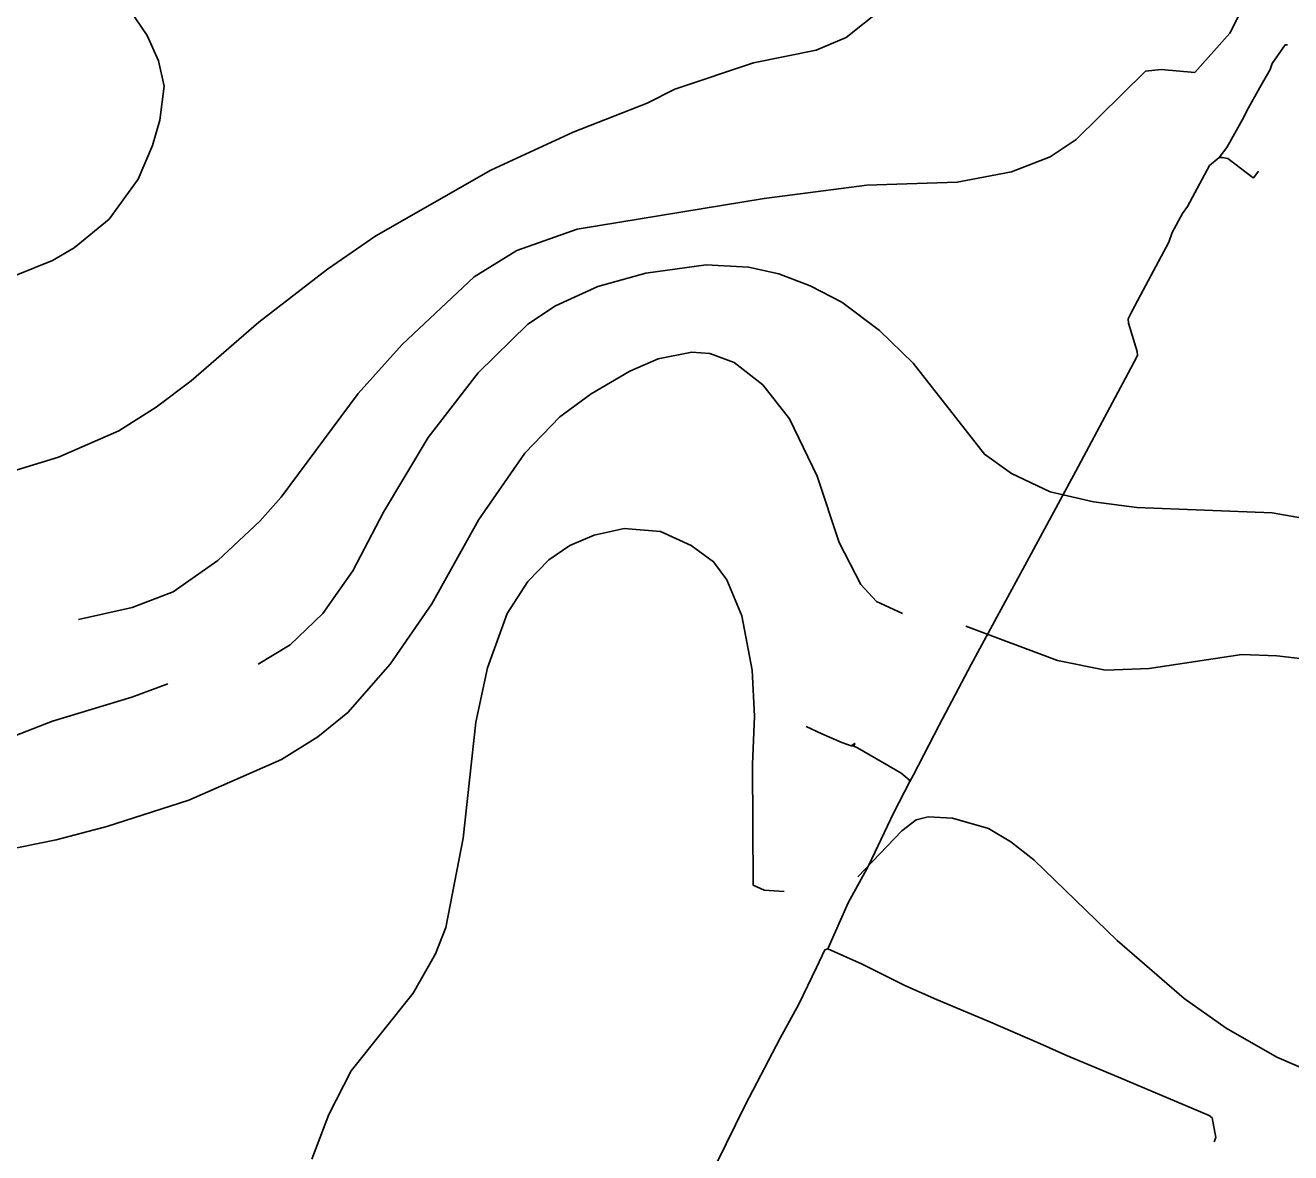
# Model space of a CAD drawing. Extents: x -662620 to -656370, y -1067090 to -1062990.
# Drawn here: x -657374.5 to -657074.6, y -1063560.6 to -1063293.5 of the extents above; entities that cross this region are included whole.
import ezdxf

# ---------------------------------------------------------------- set-up
doc = ezdxf.new("R2010")
doc.units = 0
for name, color, linetype in [('SDELOVACÍ_VEDENÍ_-_PODZEMNÍ', 7, 'Continuous'), ('VRSTEVNICE_ZDŮRAZNĚNÁ', 7, 'Continuous'), ('VRSTEVNICE_ZÁKLADNÍ', 7, 'Continuous')]:
    doc.layers.add(name, color=color, linetype=linetype)

msp = doc.modelspace()

# ---------------------------------------------------------------- linework, layer by layer
at = {"layer": 'SDELOVACÍ_VEDENÍ_-_PODZEMNÍ'}
for points in [[(-657091.57, -1063324.83), (-657089.76, -1063322.49), (-657085.65, -1063315.15), (-657085.01, -1063313.78), (-657081.94, -1063308.27), (-657079.5, -1063304.02), (-657078.98, -1063302.53), (-657075.89, -1063298.17), (-657075.34, -1063298.15)], [(-657091.57, -1063324.83), (-657089.76, -1063322.49), (-657085.65, -1063315.15), (-657085.01, -1063313.78), (-657081.94, -1063308.27), (-657079.5, -1063304.02), (-657078.98, -1063302.53), (-657075.89, -1063298.17), (-657075.34, -1063298.15)], [(-657091.57, -1063324.83), (-657089.76, -1063322.49), (-657085.65, -1063315.15), (-657085.01, -1063313.78), (-657081.94, -1063308.27), (-657079.5, -1063304.02), (-657078.98, -1063302.53), (-657075.89, -1063298.17), (-657075.34, -1063298.15)], [(-657091.57, -1063324.83), (-657089.76, -1063322.49), (-657085.65, -1063315.15), (-657085.01, -1063313.78), (-657081.94, -1063308.27), (-657079.5, -1063304.02), (-657078.98, -1063302.53), (-657075.89, -1063298.17), (-657075.34, -1063298.15)], [(-657085.01, -1063313.78), (-657081.94, -1063308.27)], [(-657085.01, -1063313.78), (-657081.94, -1063308.27)], [(-657091.57, -1063324.83), (-657093.82, -1063326.74), (-657099.05, -1063336.43), (-657100.25, -1063338.11), (-657102.69, -1063342.61), (-657103.48, -1063344.91), (-657110.17, -1063357.45), (-657112.36, -1063361.48), (-657113.1, -1063363.06), (-657113.01, -1063364.1), (-657110.97, -1063370.79), (-657110.91, -1063371.74), (-657112.52, -1063374.77), (-657125.49, -1063399.13), (-657137.12, -1063420.62), (-657150.34, -1063444.94), (-657157.89, -1063459.34), (-657164.02, -1063471.03)], [(-657091.57, -1063324.83), (-657093.82, -1063326.74), (-657099.05, -1063336.43), (-657100.25, -1063338.11), (-657102.69, -1063342.61), (-657103.48, -1063344.91), (-657110.17, -1063357.45), (-657112.36, -1063361.48), (-657113.1, -1063363.06), (-657113.01, -1063364.1), (-657110.97, -1063370.79), (-657110.91, -1063371.74), (-657112.52, -1063374.77), (-657125.49, -1063399.13), (-657137.12, -1063420.62), (-657150.34, -1063444.94), (-657157.89, -1063459.34), (-657164.02, -1063471.03)], [(-657091.57, -1063324.83), (-657093.82, -1063326.74), (-657099.05, -1063336.43), (-657100.25, -1063338.11), (-657102.69, -1063342.61), (-657103.48, -1063344.91), (-657110.17, -1063357.45), (-657112.36, -1063361.48), (-657113.1, -1063363.06), (-657113.01, -1063364.1), (-657110.97, -1063370.79), (-657110.91, -1063371.74), (-657112.52, -1063374.77), (-657125.49, -1063399.13), (-657137.12, -1063420.62), (-657150.34, -1063444.94), (-657157.89, -1063459.34), (-657164.02, -1063471.03)], [(-657091.57, -1063324.83), (-657093.82, -1063326.74), (-657099.05, -1063336.43), (-657100.25, -1063338.11), (-657102.69, -1063342.61), (-657103.48, -1063344.91), (-657110.17, -1063357.45), (-657112.36, -1063361.48), (-657113.1, -1063363.06), (-657113.01, -1063364.1), (-657110.97, -1063370.79), (-657110.91, -1063371.74), (-657112.52, -1063374.77), (-657125.49, -1063399.13), (-657137.12, -1063420.62), (-657150.34, -1063444.94), (-657157.89, -1063459.34), (-657164.02, -1063471.03)], [(-657091.57, -1063324.83), (-657093.82, -1063326.74)], [(-657091.57, -1063324.83), (-657093.82, -1063326.74)], [(-657091.57, -1063324.83), (-657090.92, -1063324.81), (-657089.54, -1063325.08), (-657083.49, -1063329.61), (-657083.34, -1063329.6), (-657082.25, -1063328.09)], [(-657091.57, -1063324.83), (-657090.92, -1063324.81), (-657089.54, -1063325.08), (-657083.49, -1063329.61), (-657083.34, -1063329.6), (-657082.25, -1063328.09)], [(-657112.36, -1063361.48), (-657110.17, -1063357.45)], [(-657112.36, -1063361.48), (-657110.17, -1063357.45)], [(-657178.76, -1063464.22), (-657180.94, -1063463.38), (-657185.72, -1063461.32), (-657189.45, -1063459.58)], [(-657178.76, -1063464.22), (-657180.94, -1063463.38), (-657185.72, -1063461.32), (-657189.45, -1063459.58)], [(-657178.12, -1063464.31), (-657177.91, -1063463.64), (-657178.76, -1063464.22)], [(-657178.12, -1063464.31), (-657177.91, -1063463.64), (-657178.76, -1063464.22)], [(-657178.76, -1063464.22), (-657178.12, -1063464.31)], [(-657178.76, -1063464.22), (-657178.12, -1063464.31)], [(-657164.83, -1063472.64), (-657164.99, -1063472.22), (-657166.93, -1063470.68), (-657168.25, -1063469.86), (-657177.29, -1063464.65), (-657178.12, -1063464.31)], [(-657164.83, -1063472.64), (-657164.99, -1063472.22), (-657166.93, -1063470.68), (-657168.25, -1063469.86), (-657177.29, -1063464.65), (-657178.12, -1063464.31)], [(-657168.25, -1063469.86), (-657177.29, -1063464.65)], [(-657168.25, -1063469.86), (-657177.29, -1063464.65)], [(-657164.02, -1063471.03), (-657164.83, -1063472.64)], [(-657164.02, -1063471.03), (-657164.83, -1063472.64)], [(-657164.02, -1063471.03), (-657164.83, -1063472.64)], [(-657164.02, -1063471.03), (-657164.83, -1063472.64)], [(-657184.27, -1063512.29), (-657179.44, -1063501.36), (-657174.65, -1063492.62), (-657168.62, -1063480.02), (-657164.83, -1063472.64)], [(-657184.27, -1063512.29), (-657179.44, -1063501.36), (-657174.65, -1063492.62), (-657168.62, -1063480.02), (-657164.83, -1063472.64)], [(-657184.27, -1063512.29), (-657179.44, -1063501.36), (-657174.65, -1063492.62), (-657168.62, -1063480.02), (-657164.83, -1063472.64)], [(-657184.27, -1063512.29), (-657179.44, -1063501.36), (-657174.65, -1063492.62), (-657168.62, -1063480.02), (-657164.83, -1063472.64)], [(-657235.47, -1063612.63), (-657234.56, -1063611.93), (-657229.4, -1063600.14), (-657223.08, -1063587.16), (-657216.42, -1063574.23), (-657214.31, -1063570.06), (-657210.7, -1063563.13), (-657203.9, -1063549.3), (-657195.62, -1063533.43), (-657191.19, -1063525.42), (-657186.96, -1063516.68), (-657184.99, -1063512.53), (-657184.27, -1063512.29)], [(-657235.47, -1063612.63), (-657234.56, -1063611.93), (-657229.4, -1063600.14), (-657223.08, -1063587.16), (-657216.42, -1063574.23), (-657214.31, -1063570.06), (-657210.7, -1063563.13), (-657203.9, -1063549.3), (-657195.62, -1063533.43), (-657191.19, -1063525.42), (-657186.96, -1063516.68), (-657184.99, -1063512.53), (-657184.27, -1063512.29)], [(-657235.47, -1063612.63), (-657234.56, -1063611.93), (-657229.4, -1063600.14), (-657223.08, -1063587.16), (-657216.42, -1063574.23), (-657214.31, -1063570.06), (-657210.7, -1063563.13), (-657203.9, -1063549.3), (-657195.62, -1063533.43), (-657191.19, -1063525.42), (-657186.96, -1063516.68), (-657184.99, -1063512.53), (-657184.27, -1063512.29)], [(-657235.47, -1063612.63), (-657234.56, -1063611.93), (-657229.4, -1063600.14), (-657223.08, -1063587.16), (-657216.42, -1063574.23), (-657214.31, -1063570.06), (-657210.7, -1063563.13), (-657203.9, -1063549.3), (-657195.62, -1063533.43), (-657191.19, -1063525.42), (-657186.96, -1063516.68), (-657184.99, -1063512.53), (-657184.27, -1063512.29)], [(-657186.96, -1063516.68), (-657184.99, -1063512.53)], [(-657186.96, -1063516.68), (-657184.99, -1063512.53)], [(-657184.27, -1063512.29), (-657176.18, -1063515.93), (-657166.08, -1063520.95), (-657158.56, -1063524.28), (-657146.31, -1063529.43), (-657134.06, -1063534.72), (-657127.88, -1063537.51), (-657115.4, -1063542.7), (-657109.24, -1063545.32), (-657093.94, -1063551.79), (-657093.23, -1063552.32), (-657092.38, -1063556.95), (-657092.75, -1063558.02)], [(-657184.27, -1063512.29), (-657176.18, -1063515.93), (-657166.08, -1063520.95), (-657158.56, -1063524.28), (-657146.31, -1063529.43), (-657134.06, -1063534.72), (-657127.88, -1063537.51), (-657115.4, -1063542.7), (-657109.24, -1063545.32), (-657093.94, -1063551.79), (-657093.23, -1063552.32), (-657092.38, -1063556.95), (-657092.75, -1063558.02)], [(-657093.23, -1063552.32), (-657092.38, -1063556.95)], [(-657093.23, -1063552.32), (-657092.38, -1063556.95)]]:
    msp.add_lwpolyline(points, dxfattribs=at)
at = {"layer": 'VRSTEVNICE_ZDŮRAZNĚNÁ'}
msp.add_lwpolyline([(-657396.34, -1063404.86), (-657366.61, -1063395.85), (-657352.31, -1063389.56), (-657343.45, -1063383.99), (-657335.16, -1063377.7), (-657319.15, -1063363.84), (-657302.86, -1063351.26), (-657291.42, -1063343.4), (-657264.12, -1063327.82), (-657244.68, -1063318.81), (-657227.1, -1063311.95), (-657220.53, -1063308.66), (-657201.95, -1063302.38), (-657187.08, -1063299.37), (-657179.93, -1063296.37), (-657171.79, -1063289.94)], dxfattribs=at)
at = {"layer": 'VRSTEVNICE_ZÁKLADNÍ'}
for points in [[(-657376.61, -1063270.22), (-657366.61, -1063274.93), (-657356.6, -1063281.65), (-657352.17, -1063286.22), (-657345.59, -1063295.94), (-657342.88, -1063301.95), (-657341.59, -1063307.95), (-657342.59, -1063315.95), (-657344.31, -1063321.96), (-657347.74, -1063329.96), (-657354.6, -1063339.4), (-657362.89, -1063346.26), (-657368.03, -1063349.26), (-657376.61, -1063352.69)], [(-657376.61, -1063270.22), (-657366.61, -1063274.93), (-657356.6, -1063281.65), (-657352.17, -1063286.22), (-657345.59, -1063295.94), (-657342.88, -1063301.95), (-657341.59, -1063307.95), (-657342.59, -1063315.95), (-657344.31, -1063321.96), (-657347.74, -1063329.96), (-657354.6, -1063339.4), (-657362.89, -1063346.26), (-657368.03, -1063349.26), (-657376.61, -1063352.69)], [(-657083.17, -1063283.65), (-657089.03, -1063295.37), (-657097.32, -1063304.66), (-657105.32, -1063303.95), (-657109.04, -1063304.38), (-657125.48, -1063320.53), (-657131.62, -1063324.67), (-657140.77, -1063328.25), (-657153.63, -1063330.68), (-657175.08, -1063331.39), (-657199.37, -1063334.54), (-657243.68, -1063341.82), (-657257.98, -1063346.83), (-657268.12, -1063353.12), (-657285.13, -1063369.12), (-657295.57, -1063380.7), (-657313.86, -1063405.29), (-657318.87, -1063411), (-657328.87, -1063420.3), (-657339.45, -1063427.73), (-657349.17, -1063431.44), (-657361.89, -1063434.3)], [(-657083.17, -1063283.65), (-657089.03, -1063295.37), (-657097.32, -1063304.66), (-657105.32, -1063303.95), (-657109.04, -1063304.38), (-657125.48, -1063320.53), (-657131.62, -1063324.67), (-657140.77, -1063328.25), (-657153.63, -1063330.68), (-657175.08, -1063331.39), (-657199.37, -1063334.54), (-657243.68, -1063341.82), (-657257.98, -1063346.83), (-657268.12, -1063353.12), (-657285.13, -1063369.12), (-657295.57, -1063380.7), (-657313.86, -1063405.29), (-657318.87, -1063411), (-657328.87, -1063420.3), (-657339.45, -1063427.73), (-657349.17, -1063431.44), (-657361.89, -1063434.3)], [(-657064.16, -1063411.58), (-657079.02, -1063409), (-657111.04, -1063407.72), (-657121.33, -1063406.43), (-657131.62, -1063404), (-657140.77, -1063399.71), (-657147.2, -1063395.14), (-657164.07, -1063373.56), (-657172.07, -1063365.84), (-657180.94, -1063359.12), (-657188.51, -1063355.26), (-657195.94, -1063352.4), (-657203.09, -1063350.83), (-657213.1, -1063350.26), (-657227.39, -1063352.26), (-657238.82, -1063355.4), (-657248.83, -1063359.98), (-657255.4, -1063364.27), (-657267.12, -1063375.84), (-657278.99, -1063391.14), (-657289.56, -1063408.86), (-657296.85, -1063422.72), (-657304, -1063432.87), (-657311.72, -1063440.31), (-657319.29, -1063444.88)], [(-657064.16, -1063411.58), (-657079.02, -1063409), (-657111.04, -1063407.72), (-657121.33, -1063406.43), (-657131.62, -1063404), (-657140.77, -1063399.71), (-657147.2, -1063395.14), (-657164.07, -1063373.56), (-657172.07, -1063365.84), (-657180.94, -1063359.12), (-657188.51, -1063355.26), (-657195.94, -1063352.4), (-657203.09, -1063350.83), (-657213.1, -1063350.26), (-657227.39, -1063352.26), (-657238.82, -1063355.4), (-657248.83, -1063359.98), (-657255.4, -1063364.27), (-657267.12, -1063375.84), (-657278.99, -1063391.14), (-657289.56, -1063408.86), (-657296.85, -1063422.72), (-657304, -1063432.87), (-657311.72, -1063440.31), (-657319.29, -1063444.88)], [(-657393.19, -1063491.76), (-657367.18, -1063486.47), (-657355.17, -1063483.33), (-657335.73, -1063477.04), (-657313.72, -1063467.46), (-657305.14, -1063462.03), (-657298, -1063456.31), (-657287.99, -1063444.88), (-657278.13, -1063430.59), (-657266.98, -1063410.58), (-657256.12, -1063394.85), (-657247.83, -1063386.28), (-657240.4, -1063380.85), (-657231.25, -1063375.41), (-657224.53, -1063372.56), (-657216.53, -1063370.98), (-657212.24, -1063371.27), (-657206.52, -1063373.41), (-657199.66, -1063378.7), (-657193.37, -1063386.71), (-657186.8, -1063400.28), (-657181.65, -1063416.01), (-657176.5, -1063426.01), (-657172.79, -1063430.01), (-657166.64, -1063432.87)], [(-657393.19, -1063491.76), (-657367.18, -1063486.47), (-657355.17, -1063483.33), (-657335.73, -1063477.04), (-657313.72, -1063467.46), (-657305.14, -1063462.03), (-657298, -1063456.31), (-657287.99, -1063444.88), (-657278.13, -1063430.59), (-657266.98, -1063410.58), (-657256.12, -1063394.85), (-657247.83, -1063386.28), (-657240.4, -1063380.85), (-657231.25, -1063375.41), (-657224.53, -1063372.56), (-657216.53, -1063370.98), (-657212.24, -1063371.27), (-657206.52, -1063373.41), (-657199.66, -1063378.7), (-657193.37, -1063386.71), (-657186.8, -1063400.28), (-657181.65, -1063416.01), (-657176.5, -1063426.01), (-657172.79, -1063430.01), (-657166.64, -1063432.87)], [(-657194.65, -1063498.72), (-657199.4, -1063498.35), (-657201.98, -1063497.23), (-657202.18, -1063468.62), (-657201.66, -1063457.17), (-657202.23, -1063446.31), (-657204.66, -1063433.44), (-657208.24, -1063424.87), (-657211.38, -1063420.58), (-657216.67, -1063416.72), (-657223.96, -1063413.43), (-657232.53, -1063412.72), (-657239.68, -1063414.29), (-657245.4, -1063416.72), (-657250.4, -1063420.15), (-657255.4, -1063425.3), (-657260.26, -1063432.87), (-657264.98, -1063445.74), (-657267.7, -1063458.6), (-657270.7, -1063486.04), (-657274.84, -1063507.2), (-657277.27, -1063513.49), (-657282.56, -1063522.78), (-657297.28, -1063541.22), (-657302.57, -1063551.51), (-657306.57, -1063562.08)], [(-657194.65, -1063498.72), (-657199.4, -1063498.35), (-657201.98, -1063497.23), (-657202.18, -1063468.62), (-657201.66, -1063457.17), (-657202.23, -1063446.31), (-657204.66, -1063433.44), (-657208.24, -1063424.87), (-657211.38, -1063420.58), (-657216.67, -1063416.72), (-657223.96, -1063413.43), (-657232.53, -1063412.72), (-657239.68, -1063414.29), (-657245.4, -1063416.72), (-657250.4, -1063420.15), (-657255.4, -1063425.3), (-657260.26, -1063432.87), (-657264.98, -1063445.74), (-657267.7, -1063458.6), (-657270.7, -1063486.04), (-657274.84, -1063507.2), (-657277.27, -1063513.49), (-657282.56, -1063522.78), (-657297.28, -1063541.22), (-657302.57, -1063551.51), (-657306.57, -1063562.08)], [(-657151.59, -1063435.85), (-657129.91, -1063444.02), (-657118.47, -1063446.31), (-657108.18, -1063445.88), (-657086.17, -1063442.59), (-657077.88, -1063442.88), (-657065.59, -1063444.31)], [(-657151.59, -1063435.85), (-657129.91, -1063444.02), (-657118.47, -1063446.31), (-657108.18, -1063445.88), (-657086.17, -1063442.59), (-657077.88, -1063442.88), (-657065.59, -1063444.31)], [(-657340.69, -1063449.52), (-657349.2, -1063452.68), (-657368.03, -1063458.32), (-657426.35, -1063481.04), (-657442.36, -1063488.47), (-657448.08, -1063493.19), (-657454.65, -1063501.34), (-657458.51, -1063509.49), (-657460.37, -1063521.49), (-657459.22, -1063528.64), (-657457.51, -1063532.93), (-657450.79, -1063542.79), (-657443.5, -1063551.65), (-657411.63, -1063583.52), (-657404.2, -1063592.39), (-657396.62, -1063604.39), (-657390.47, -1063620.12), (-657384.04, -1063644.41), (-657376.18, -1063687.29), (-657362.03, -1063724.46), (-657361.17, -1063728.74), (-657361.75, -1063735.89), (-657364.32, -1063740.18)], [(-657340.69, -1063449.52), (-657349.2, -1063452.68), (-657368.03, -1063458.32), (-657426.35, -1063481.04), (-657442.36, -1063488.47), (-657448.08, -1063493.19), (-657454.65, -1063501.34), (-657458.51, -1063509.49), (-657460.37, -1063521.49), (-657459.22, -1063528.64), (-657457.51, -1063532.93), (-657450.79, -1063542.79), (-657443.5, -1063551.65), (-657411.63, -1063583.52), (-657404.2, -1063592.39), (-657396.62, -1063604.39), (-657390.47, -1063620.12), (-657384.04, -1063644.41), (-657376.18, -1063687.29), (-657362.03, -1063724.46), (-657361.17, -1063728.74), (-657361.75, -1063735.89), (-657364.32, -1063740.18)], [(-657160.5, -1063481.04), (-657163.35, -1063481.76), (-657166.78, -1063484.33), (-657177.22, -1063495.19)], [(-657160.5, -1063481.04), (-657163.35, -1063481.76), (-657166.78, -1063484.33), (-657177.22, -1063495.19)], [(-657068.73, -1063541.93), (-657077.88, -1063537.93), (-657089.89, -1063531.07), (-657099.89, -1063524.06), (-657115.76, -1063510.34), (-657135.48, -1063491.19), (-657140.91, -1063486.9), (-657146.2, -1063483.76), (-657154.78, -1063481.33), (-657160.5, -1063481.04)], [(-657068.73, -1063541.93), (-657077.88, -1063537.93), (-657089.89, -1063531.07), (-657099.89, -1063524.06), (-657115.76, -1063510.34), (-657135.48, -1063491.19), (-657140.91, -1063486.9), (-657146.2, -1063483.76), (-657154.78, -1063481.33), (-657160.5, -1063481.04)]]:
    msp.add_lwpolyline(points, dxfattribs=at)

doc.saveas('drawing.dxf')
